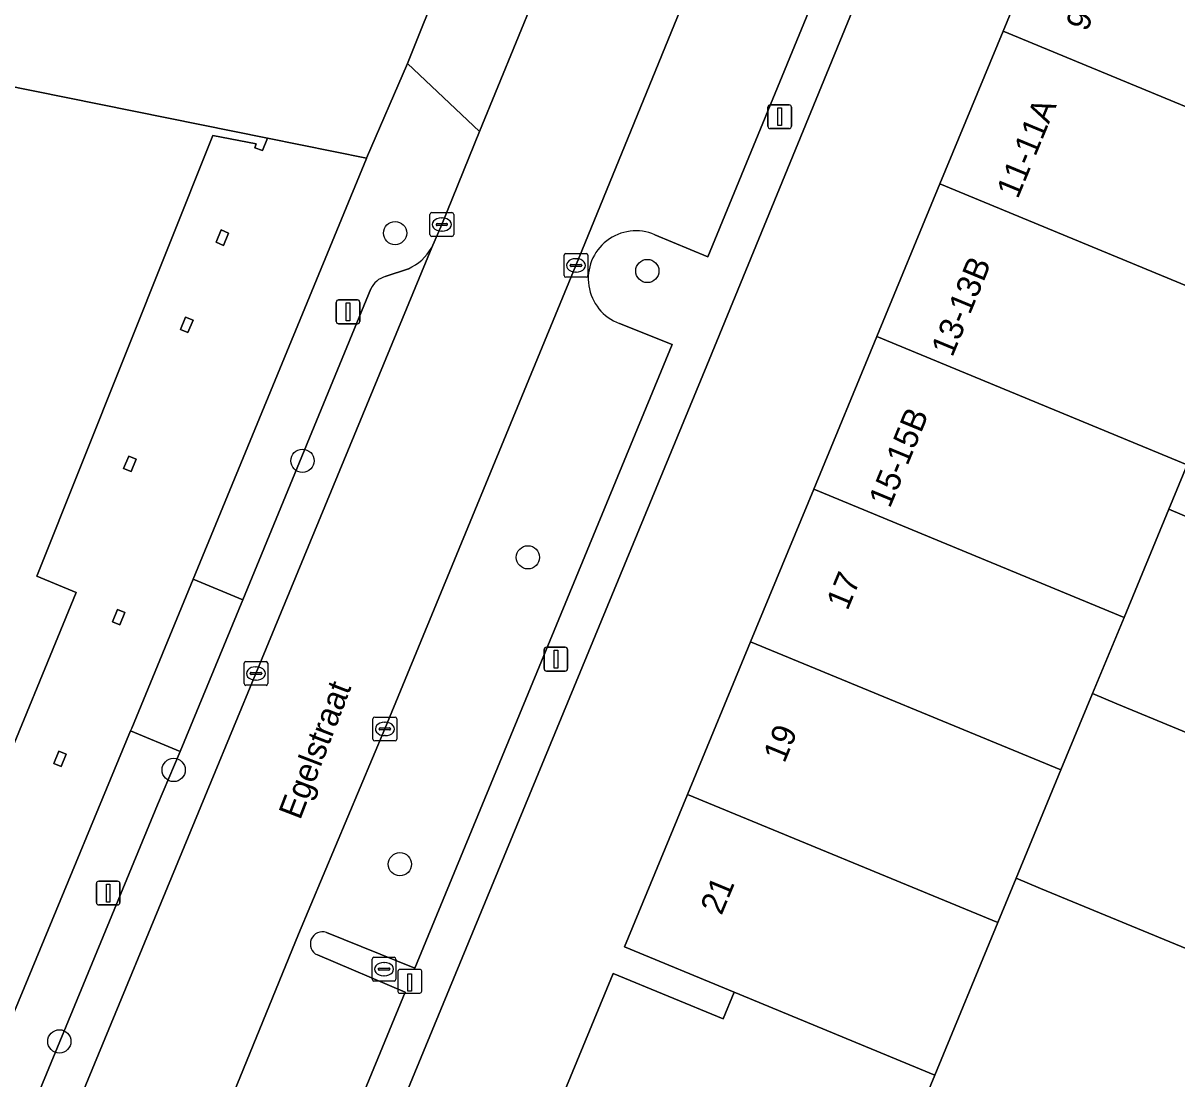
# Model space of a CAD drawing. Extents: x 160023 to 161302, y 384750 to 385707.
# Drawn here: x 160504.96 to 160553.5, y 384937.63 to 384982.05 of the extents above; entities that cross this region are included whole.
import ezdxf

# ---------------------------------------------------------------- set-up
doc = ezdxf.new("R2010")
doc.units = 0
for name, color, linetype in [('IMGEO_Boom', 7, 'Continuous'), ('IMGEO_Brandkraan', 7, 'Continuous'), ('IMGEO_Erf', 7, 'Continuous'), ('IMGEO_Groenvoorziening', 7, 'Continuous'), ('IMGEO_Kolk', 7, 'Continuous'), ('IMGEO_Laadpaal', 7, 'Continuous'), ('IMGEO_Lichtmast', 7, 'Continuous'), ('IMGEO_Openbare_ruimte_label', 7, 'Continuous'), ('IMGEO_Pand', 7, 'Continuous'), ('IMGEO_Pand_nummerreeks', 7, 'Continuous'), ('IMGEO_Parkeervlak_open', 7, 'Continuous'), ('IMGEO_Rijbaan_lokaal_open', 7, 'Continuous'), ('IMGEO_Voetpad_open', 7, 'Continuous')]:
    doc.layers.add(name, color=color, linetype=linetype)

msp = doc.modelspace()

# ---------------------------------------------------------------- linework, layer by layer
at = {"layer": 'IMGEO_Boom'}
for centre in [(160520.609, 384973.212), (160531.22, 384971.617), (160516.714, 384963.634), (160526.198, 384959.571), (160511.296, 384950.627), (160520.814, 384946.661), (160506.488, 384939.209)]:
    msp.add_circle(centre, 0.489, dxfattribs=at)
at = {"layer": 'IMGEO_Brandkraan'}
for p, q in [((160519.646, 384941.822), (160519.646, 384942.674)), ((160519.721, 384942.748), (160520.573, 384942.748)), ((160520.647, 384942.674), (160520.647, 384941.822)), ((160519.905, 384942.242), (160519.905, 384942.254)), ((160520.343, 384942.205), (160519.945, 384942.205)), ((160519.948, 384942.291), (160520.346, 384942.291)), ((160520.134, 384942.528), (160520.159, 384942.528)), ((160520.389, 384942.254), (160520.389, 384942.242)), ((160520.573, 384941.748), (160519.721, 384941.748)), ((160520.157, 384941.968), (160520.132, 384941.968))]:
    msp.add_line(p, q, dxfattribs=at)
for points in [[(160519.646, 384941.822), (160519.646, 384942.674)], [(160519.721, 384942.748), (160520.573, 384942.748)], [(160520.647, 384942.674), (160520.647, 384941.822)], [(160520.573, 384941.748), (160519.721, 384941.748)]]:
    msp.add_lwpolyline(points, dxfattribs=at)
for centre, radius, start, end in [((160519.723, 384942.672), 0.0765, 91.552, 178.448), ((160519.723, 384942.672), 0.0765, 91.552, 178.448), ((160520.571, 384942.672), 0.0765, 1.552, 88.448), ((160520.571, 384942.672), 0.0765, 1.552, 88.448), ((160519.945, 384942.251), 0.0403, 85.8775, 175.7526), ((160519.942, 384942.241), 0.0366, 178.938, 274.7102), ((160520.346, 384942.248), 0.043, 264.8664, 352.4533), ((160520.35, 384942.253), 0.0386, 1.7309, 96.639), ((160519.723, 384941.824), 0.0765, 181.552, 268.448), ((160519.723, 384941.824), 0.0765, 181.552, 268.448), ((160520.571, 384941.824), 0.0765, 271.552, 358.448), ((160520.571, 384941.824), 0.0765, 271.552, 358.448)]:
    msp.add_arc(centre, radius, start, end, dxfattribs=at)
for centre, major_axis, ratio, start_param, end_param in [((160520.133, 384942.248), (-0.387, 0.002), 0.722429, 4.712389, 7.853982), ((160520.158, 384942.248), (-0.39, 0.002), 0.717154, 1.570796, 4.712389)]:
    msp.add_ellipse(centre, major_axis=major_axis, ratio=ratio, start_param=start_param, end_param=end_param, dxfattribs=at)
at = {"layer": 'IMGEO_Erf'}
for points in [[(160560.795, 385034.884), (160559.171, 385029.51), (160557.56, 385025.42), (160561.06, 385023.947), (160558.17, 385016.931), (160554.593, 385018.402), (160547.007, 385000), (160533.821, 384967.876), (160522.539, 384940.554), (160512.105, 384915.262), (160554.587, 384914.151), (160581.47, 384913.473), (160594.508, 384913.145), (160640.573, 384911.984), (160646.505, 384911.834), (160646.546, 384915.051), (160646.87, 384926.579), (160647.41, 384947.939), (160647.874, 384965.311), (160647.911, 384966.699), (160647.992, 384969.715)], [(160492.94, 384982.673), (160496.766, 384981.152), (160497.859, 384980.71), (160498.368, 384980.613), (160515.238, 384977.2), (160519.407, 384976.357), (160521.13, 384980.352), (160523.998, 384987.49), (160529.127, 385000)], [(160524.758, 384929.908), (160529.789, 384942.062), (160534.41, 384940.152), (160534.875, 384941.273), (160530.254, 384943.184), (160532.908, 384949.601), (160535.563, 384956.021), (160538.218, 384962.442), (160540.873, 384968.863), (160543.528, 384975.284), (160546.184, 384981.705), (160548.839, 384988.126)]]:
    msp.add_lwpolyline(points, dxfattribs=at)
at = {"layer": 'IMGEO_Groenvoorziening'}
msp.add_lwpolyline([(160500, 384929.409), (160505.507, 384942.679), (160509.487, 384952.268), (160509.537, 384952.389), (160512.114, 384958.648), (160519.401, 384976.342), (160519.407, 384976.357), (160515.238, 384977.2), (160515.029, 384976.688), (160514.713, 384976.797), (160514.772, 384976.965), (160512.942, 384977.323), (160505.542, 384958.778), (160507.197, 384958.094), (160492.762, 384922.975)], dxfattribs=at)
for points in [[(160513.081, 384972.827), (160513.295, 384973.344), (160513.609, 384973.214), (160513.396, 384972.696)], [(160511.583, 384969.156), (160511.797, 384969.673), (160512.111, 384969.543), (160511.898, 384969.025)], [(160509.189, 384963.311), (160509.404, 384963.829), (160509.718, 384963.699), (160509.505, 384963.181)], [(160508.72, 384956.858), (160508.934, 384957.375), (160509.248, 384957.245), (160509.035, 384956.727)], [(160506.253, 384950.903), (160506.467, 384951.421), (160506.781, 384951.291), (160506.568, 384950.773)]]:
    msp.add_lwpolyline(points, close=True, dxfattribs=at)
at = {"layer": 'IMGEO_Kolk'}
for p, q in [((160522.074, 384973.146), (160522.074, 384973.998)), ((160522.149, 384974.072), (160523.001, 384974.072)), ((160522.376, 384973.615), (160522.774, 384973.615)), ((160522.562, 384973.852), (160522.587, 384973.852)), ((160523.075, 384973.998), (160523.075, 384973.146)), ((160522.333, 384973.566), (160522.333, 384973.578)), ((160522.771, 384973.529), (160522.373, 384973.529)), ((160522.585, 384973.292), (160522.56, 384973.292)), ((160522.817, 384973.578), (160522.817, 384973.566)), ((160523.001, 384973.072), (160522.149, 384973.072)), ((160527.718, 384971.427), (160527.718, 384972.279)), ((160527.793, 384972.353), (160528.645, 384972.353)), ((160528.719, 384972.279), (160528.719, 384971.427)), ((160527.977, 384971.847), (160527.977, 384971.859)), ((160528.415, 384971.81), (160528.017, 384971.81)), ((160528.02, 384971.896), (160528.418, 384971.896)), ((160528.206, 384972.133), (160528.231, 384972.133)), ((160528.461, 384971.859), (160528.461, 384971.847)), ((160528.645, 384971.353), (160527.793, 384971.353)), ((160528.229, 384971.573), (160528.204, 384971.573)), ((160514.332, 384955.187), (160515.184, 384955.187)), ((160514.257, 384954.261), (160514.257, 384955.113)), ((160514.516, 384954.681), (160514.516, 384954.693)), ((160514.559, 384954.73), (160514.957, 384954.73)), ((160514.745, 384954.967), (160514.77, 384954.967)), ((160515, 384954.693), (160515, 384954.681)), ((160515.258, 384955.113), (160515.258, 384954.261)), ((160514.954, 384954.644), (160514.556, 384954.644)), ((160514.768, 384954.407), (160514.743, 384954.407)), ((160515.184, 384954.187), (160514.332, 384954.187)), ((160519.68, 384951.925), (160519.68, 384952.777)), ((160519.755, 384952.851), (160520.607, 384952.851)), ((160520.681, 384952.777), (160520.681, 384951.925)), ((160519.939, 384952.345), (160519.939, 384952.357)), ((160520.377, 384952.308), (160519.979, 384952.308)), ((160519.982, 384952.394), (160520.38, 384952.394)), ((160520.168, 384952.631), (160520.193, 384952.631)), ((160520.423, 384952.357), (160520.423, 384952.345)), ((160520.607, 384951.851), (160519.755, 384951.851)), ((160520.191, 384952.071), (160520.166, 384952.071))]:
    msp.add_line(p, q, dxfattribs=at)
for points in [[(160522.074, 384973.146), (160522.074, 384973.998)], [(160522.149, 384974.072), (160523.001, 384974.072)], [(160523.075, 384973.998), (160523.075, 384973.146)], [(160523.001, 384973.072), (160522.149, 384973.072)], [(160527.718, 384971.427), (160527.718, 384972.279)], [(160527.793, 384972.353), (160528.645, 384972.353)], [(160528.719, 384972.279), (160528.719, 384971.427)], [(160528.645, 384971.353), (160527.793, 384971.353)], [(160514.332, 384955.187), (160515.184, 384955.187)], [(160514.257, 384954.261), (160514.257, 384955.113)], [(160515.258, 384955.113), (160515.258, 384954.261)], [(160515.184, 384954.187), (160514.332, 384954.187)], [(160519.68, 384951.925), (160519.68, 384952.777)], [(160519.755, 384952.851), (160520.607, 384952.851)], [(160520.681, 384952.777), (160520.681, 384951.925)], [(160520.607, 384951.851), (160519.755, 384951.851)]]:
    msp.add_lwpolyline(points, dxfattribs=at)
for centre, radius, start, end in [((160522.151, 384973.996), 0.0765, 91.552, 178.448), ((160522.151, 384973.996), 0.0765, 91.552, 178.448), ((160522.373, 384973.575), 0.0403, 85.8775, 175.7526), ((160522.778, 384973.577), 0.0386, 1.7309, 96.639), ((160522.999, 384973.996), 0.0765, 1.552, 88.448), ((160522.999, 384973.996), 0.0765, 1.552, 88.448), ((160522.151, 384973.148), 0.0765, 181.552, 268.448), ((160522.151, 384973.148), 0.0765, 181.552, 268.448), ((160522.37, 384973.565), 0.0366, 178.938, 274.7102), ((160522.774, 384973.572), 0.043, 264.8664, 352.4533), ((160522.999, 384973.148), 0.0765, 271.552, 358.448), ((160522.999, 384973.148), 0.0765, 271.552, 358.448), ((160527.795, 384972.277), 0.0765, 91.552, 178.448), ((160527.795, 384972.277), 0.0765, 91.552, 178.448), ((160528.643, 384972.277), 0.0765, 1.552, 88.448), ((160528.643, 384972.277), 0.0765, 1.552, 88.448), ((160528.017, 384971.856), 0.0403, 85.8775, 175.7526), ((160528.014, 384971.846), 0.0366, 178.938, 274.7102), ((160528.418, 384971.853), 0.043, 264.8664, 352.4533), ((160528.422, 384971.858), 0.0386, 1.7309, 96.639), ((160527.795, 384971.429), 0.0765, 181.552, 268.448), ((160527.795, 384971.429), 0.0765, 181.552, 268.448), ((160528.643, 384971.429), 0.0765, 271.552, 358.448), ((160528.643, 384971.429), 0.0765, 271.552, 358.448), ((160514.334, 384955.111), 0.0765, 91.552, 178.448), ((160514.334, 384955.111), 0.0765, 91.552, 178.448), ((160515.182, 384955.111), 0.0765, 1.552, 88.448), ((160515.182, 384955.111), 0.0765, 1.552, 88.448), ((160514.556, 384954.69), 0.0403, 85.8775, 175.7526), ((160514.961, 384954.692), 0.0386, 1.7309, 96.639), ((160514.334, 384954.263), 0.0765, 181.552, 268.448), ((160514.334, 384954.263), 0.0765, 181.552, 268.448), ((160514.553, 384954.68), 0.0366, 178.938, 274.7102), ((160514.957, 384954.687), 0.043, 264.8664, 352.4533), ((160515.182, 384954.263), 0.0765, 271.552, 358.448), ((160515.182, 384954.263), 0.0765, 271.552, 358.448), ((160519.757, 384952.775), 0.0765, 91.552, 178.448), ((160519.757, 384952.775), 0.0765, 91.552, 178.448), ((160520.605, 384952.775), 0.0765, 1.552, 88.448), ((160520.605, 384952.775), 0.0765, 1.552, 88.448), ((160519.979, 384952.354), 0.0403, 85.8775, 175.7526), ((160519.976, 384952.344), 0.0366, 178.938, 274.7102), ((160520.38, 384952.351), 0.043, 264.8664, 352.4533), ((160520.384, 384952.356), 0.0386, 1.7309, 96.639), ((160519.757, 384951.927), 0.0765, 181.552, 268.448), ((160519.757, 384951.927), 0.0765, 181.552, 268.448), ((160520.605, 384951.927), 0.0765, 271.552, 358.448), ((160520.605, 384951.927), 0.0765, 271.552, 358.448)]:
    msp.add_arc(centre, radius, start, end, dxfattribs=at)
for centre, major_axis, ratio, start_param, end_param in [((160522.561, 384973.572), (-0.387, 0.002), 0.722429, 4.712389, 7.853982), ((160522.586, 384973.572), (-0.39, 0.002), 0.717154, 1.570796, 4.712389), ((160528.205, 384971.853), (-0.387, 0.002), 0.722429, 4.712389, 7.853982), ((160528.23, 384971.853), (-0.39, 0.002), 0.717154, 1.570796, 4.712389), ((160514.744, 384954.687), (-0.387, 0.002), 0.722429, 4.712389, 7.853982), ((160514.769, 384954.687), (-0.39, 0.002), 0.717154, 1.570796, 4.712389), ((160520.167, 384952.351), (-0.387, 0.002), 0.722429, 4.712389, 7.853982), ((160520.192, 384952.351), (-0.39, 0.002), 0.717154, 1.570796, 4.712389)]:
    msp.add_ellipse(centre, major_axis=major_axis, ratio=ratio, start_param=start_param, end_param=end_param, dxfattribs=at)
at = {"layer": 'IMGEO_Laadpaal'}
for p, q in [((160520.73, 384942.154), (160520.73, 384941.313)), ((160520.73, 384942.154), (160520.73, 384941.313)), ((160521.646, 384942.238), (160520.805, 384942.238)), ((160521.646, 384942.238), (160520.805, 384942.238)), ((160521.73, 384941.322), (160521.73, 384942.163)), ((160521.73, 384941.322), (160521.73, 384942.163)), ((160520.814, 384941.238), (160521.655, 384941.238)), ((160520.814, 384941.238), (160521.655, 384941.238))]:
    msp.add_line(p, q, dxfattribs=at)
msp.add_lwpolyline([(160521.145, 384942.051), (160521.305, 384942.051), (160521.305, 384941.318), (160521.145, 384941.318), (160521.145, 384942.051)], dxfattribs=at)
for centre, start, end in [((160520.808, 384942.16), 92.4484, 184.2845), ((160520.808, 384942.16), 92.4484, 184.2845), ((160521.652, 384942.16), 2.4484, 94.2845), ((160521.652, 384942.16), 2.4484, 94.2845), ((160520.808, 384941.316), 182.4484, 274.2845), ((160520.808, 384941.316), 182.4484, 274.2845), ((160521.652, 384941.316), 272.4484, 4.2845), ((160521.652, 384941.316), 272.4484, 4.2845)]:
    msp.add_arc(centre, 0.0779, start, end, dxfattribs=at)
at = {"layer": 'IMGEO_Lichtmast'}
for p, q in [((160536.293, 384977.707), (160536.293, 384978.507)), ((160536.293, 384978.507), (160536.293, 384977.707)), ((160536.393, 384978.607), (160537.183, 384978.607)), ((160537.183, 384978.607), (160536.393, 384978.607)), ((160537.283, 384978.507), (160537.283, 384977.707)), ((160537.283, 384977.707), (160537.283, 384978.507)), ((160537.183, 384977.607), (160536.393, 384977.607)), ((160536.393, 384977.607), (160537.183, 384977.607)), ((160518.136, 384969.498), (160518.136, 384970.298)), ((160518.136, 384970.298), (160518.136, 384969.498)), ((160518.236, 384970.398), (160519.026, 384970.398)), ((160519.026, 384970.398), (160518.236, 384970.398)), ((160519.126, 384970.298), (160519.126, 384969.498)), ((160519.126, 384969.498), (160519.126, 384970.298)), ((160519.026, 384969.398), (160518.236, 384969.398)), ((160518.236, 384969.398), (160519.026, 384969.398)), ((160526.879, 384954.888), (160526.879, 384955.688)), ((160526.879, 384955.688), (160526.879, 384954.888)), ((160526.979, 384955.788), (160527.769, 384955.788)), ((160527.769, 384955.788), (160526.979, 384955.788)), ((160527.869, 384955.688), (160527.869, 384954.888)), ((160527.869, 384954.888), (160527.869, 384955.688)), ((160527.769, 384954.788), (160526.979, 384954.788)), ((160526.979, 384954.788), (160527.769, 384954.788)), ((160508.046, 384945.047), (160508.046, 384945.847)), ((160508.046, 384945.847), (160508.046, 384945.047)), ((160508.146, 384945.947), (160508.936, 384945.947)), ((160508.936, 384945.947), (160508.146, 384945.947)), ((160509.036, 384945.847), (160509.036, 384945.047)), ((160509.036, 384945.047), (160509.036, 384945.847)), ((160508.936, 384944.947), (160508.146, 384944.947)), ((160508.146, 384944.947), (160508.936, 384944.947))]:
    msp.add_line(p, q, dxfattribs=at)
for points in [[(160536.713, 384978.482), (160536.863, 384978.482), (160536.863, 384977.732), (160536.713, 384977.732), (160536.713, 384978.482)], [(160518.556, 384970.273), (160518.706, 384970.273), (160518.706, 384969.523), (160518.556, 384969.523), (160518.556, 384970.273)], [(160527.299, 384955.663), (160527.449, 384955.663), (160527.449, 384954.913), (160527.299, 384954.913), (160527.299, 384955.663)], [(160508.466, 384945.822), (160508.616, 384945.822), (160508.616, 384945.072), (160508.466, 384945.072), (160508.466, 384945.822)]]:
    msp.add_lwpolyline(points, dxfattribs=at)
for centre, start, end in [((160536.393, 384978.507), 90, 180), ((160536.393, 384978.507), 90, 180), ((160537.183, 384978.507), 0, 90), ((160537.183, 384978.507), 360, 90), ((160536.393, 384977.707), 180, 270), ((160536.393, 384977.707), 180, 270), ((160537.183, 384977.707), 270, 0), ((160537.183, 384977.707), 270, 0), ((160518.236, 384970.298), 90, 180), ((160518.236, 384970.298), 90, 180), ((160519.026, 384970.298), 0, 90), ((160519.026, 384970.298), 360, 90), ((160518.236, 384969.498), 180, 270), ((160518.236, 384969.498), 180, 270), ((160519.026, 384969.498), 270, 0), ((160519.026, 384969.498), 270, 0), ((160526.979, 384955.688), 90, 180), ((160526.979, 384955.688), 90, 180), ((160527.769, 384955.688), 0, 90), ((160527.769, 384955.688), 360, 90), ((160526.979, 384954.888), 180, 270), ((160526.979, 384954.888), 180, 270), ((160527.769, 384954.888), 270, 0), ((160527.769, 384954.888), 270, 0), ((160508.146, 384945.847), 90, 180), ((160508.146, 384945.847), 90, 180), ((160508.936, 384945.847), 0, 90), ((160508.936, 384945.847), 360, 90), ((160508.146, 384945.047), 180, 270), ((160508.146, 384945.047), 180, 270), ((160508.936, 384945.047), 270, 0), ((160508.936, 384945.047), 270, 0)]:
    msp.add_arc(centre, 0.1, start, end, dxfattribs=at)
at = {"layer": 'IMGEO_Pand'}
for points in [[(160561.895, 384982.74), (160548.839, 384988.126), (160546.184, 384981.705), (160559.235, 384976.306), (160559.57, 384977.116)], [(160546.184, 384981.705), (160543.528, 384975.284), (160556.582, 384969.89), (160559.235, 384976.306)], [(160556.582, 384969.89), (160543.528, 384975.284), (160540.873, 384968.863), (160553.927, 384963.468), (160556.361, 384969.354)], [(160513.081, 384972.827), (160513.396, 384972.696), (160513.609, 384973.214), (160513.295, 384973.344)], [(160511.583, 384969.156), (160511.898, 384969.025), (160512.111, 384969.543), (160511.797, 384969.673)], [(160567.513, 384964.749), (160564.523, 384965.984), (160563.001, 384962.298), (160559.491, 384963.747), (160561.013, 384967.433), (160560.674, 384967.573), (160557.388, 384968.93), (160556.361, 384969.354), (160553.927, 384963.468), (160553.152, 384961.593), (160554.179, 384961.169), (160557.807, 384959.671), (160568.259, 384955.355), (160569.979, 384959.515), (160566.024, 384961.151)], [(160553.927, 384963.468), (160540.873, 384968.863), (160538.218, 384962.442), (160551.272, 384957.047), (160553.152, 384961.593)], [(160509.189, 384963.311), (160509.505, 384963.181), (160509.718, 384963.699), (160509.404, 384963.829)], [(160538.218, 384962.442), (160535.563, 384956.021), (160548.617, 384950.626), (160549.945, 384953.838), (160551.272, 384957.047)], [(160553.152, 384961.593), (160551.272, 384957.047), (160549.945, 384953.838), (160550.972, 384953.414), (160554.604, 384951.914), (160556.149, 384955.656), (160559.727, 384954.178), (160558.181, 384950.436), (160561.095, 384949.233), (160562.584, 384952.83), (160566.539, 384951.194), (160568.259, 384955.355), (160557.807, 384959.671), (160554.179, 384961.169)], [(160508.72, 384956.858), (160509.035, 384956.727), (160509.248, 384957.245), (160508.934, 384957.375)], [(160535.563, 384956.021), (160532.908, 384949.601), (160545.962, 384944.206), (160546.733, 384946.07), (160548.617, 384950.626)], [(160561.095, 384949.233), (160558.181, 384950.436), (160554.604, 384951.914), (160550.972, 384953.414), (160549.945, 384953.838), (160548.617, 384950.626), (160546.733, 384946.07), (160547.76, 384945.646), (160561.833, 384939.834), (160563.56, 384943.996), (160559.606, 384945.636)], [(160506.253, 384950.903), (160506.568, 384950.773), (160506.781, 384951.291), (160506.467, 384951.421)], [(160532.908, 384949.601), (160530.254, 384943.184), (160534.875, 384941.273), (160543.308, 384937.786), (160545.962, 384944.206)], [(160561.833, 384939.834), (160547.76, 384945.646), (160546.733, 384946.07), (160545.962, 384944.206), (160543.308, 384937.786), (160539.876, 384929.485), (160540.105, 384929.479), (160541.063, 384929.452), (160546.991, 384929.287), (160553.88, 384929.095), (160557.344, 384928.998), (160558.561, 384931.936), (160554.603, 384933.574), (160556.153, 384937.312), (160560.107, 384935.672)], [(160543.308, 384937.786), (160534.875, 384941.273), (160534.41, 384940.152), (160529.789, 384942.062), (160524.758, 384929.908), (160533.2, 384929.672), (160539.876, 384929.485)]]:
    msp.add_lwpolyline(points, close=True, dxfattribs=at)
msp.add_lwpolyline([(160492.762, 384922.975), (160507.197, 384958.094), (160505.542, 384958.778), (160512.942, 384977.323), (160514.772, 384976.965), (160514.713, 384976.797), (160515.029, 384976.688), (160515.238, 384977.2), (160498.368, 384980.613)], dxfattribs=at)
at = {"layer": 'IMGEO_Parkeervlak_open'}
for points in [[(160548.831, 385022.057), (160544.542, 385011.602), (160539.757, 385000), (160535.452, 384989.562), (160528.218, 384971.853), (160520.181, 384952.352), (160516.55, 384943.713), (160511.645, 384931.696), (160505.736, 384917.273)], [(160531.54, 384973.142), (160533.771, 384972.206), (160545.194, 385000), (160552.71, 385018.286), (160549.962, 385019.416)], [(160512.868, 384950.139), (160514.759, 384954.687), (160522.152, 384972.609)], [(160521.168, 384971.712), (160520.196, 384971.381)], [(160519.595, 384970.867), (160514.201, 384957.786), (160511.57, 384951.408), (160510.623, 384949.157), (160500.633, 384925.006), (160501.282, 384924.755), (160500.656, 384923.191), (160499.989, 384923.451), (160499.391, 384922.005), (160499.596, 384921.203), (160499.911, 384920.29), (160499.98, 384920.029), (160500, 384919.906), (160500.025, 384919.7), (160500.054, 384919.314), (160500.041, 384919.125), (160512.868, 384950.139)], [(160517.73, 384943.793), (160521.445, 384942.289), (160532.26, 384968.519), (160530.044, 384969.412)], [(160508.155, 384917.726), (160510.866, 384916.613), (160521.028, 384941.285), (160517.341, 384942.844)]]:
    msp.add_lwpolyline(points, dxfattribs=at)
for centre, radius, start, end in [((160530.743, 384971.297), 2.01, 66.6305, 249.6608), ((160520.349, 384973.598), 2.056, 293.4609, 331.2428), ((160520.428, 384970.502), 0.909, 104.7661, 156.3108), ((160517.559, 384943.309), 0.513, 70.5376, 244.8844)]:
    msp.add_arc(centre, radius, start, end, dxfattribs=at)
at = {"layer": 'IMGEO_Rijbaan_lokaal_open'}
for points in [[(160551.797, 385051.655), (160551.101, 385048.214), (160549.872, 385042.903), (160548.874, 385038.986), (160548.476, 385037.579), (160547.562, 385034.63), (160545.538, 385029.573), (160539.962, 385015.952), (160533.412, 385000), (160530.116, 384991.974), (160529.988, 384991.672), (160528.789, 384988.774), (160524.165, 384977.478), (160522.576, 384973.572), (160522.152, 384972.609), (160514.759, 384954.687), (160512.868, 384950.139), (160500.041, 384919.125), (160500, 384919.026), (160499.731, 384918.376), (160498.942, 384916.445), (160498.382, 384915.113)], [(160505.736, 384917.273), (160511.645, 384931.696), (160516.55, 384943.713), (160520.181, 384952.352), (160528.218, 384971.853), (160535.452, 384989.562)]]:
    msp.add_lwpolyline(points, dxfattribs=at)
at = {"layer": 'IMGEO_Voetpad_open'}
for points in [[(160517.341, 384942.844), (160521.028, 384941.285), (160510.866, 384916.613), (160512.105, 384915.262), (160522.539, 384940.554), (160533.821, 384967.876), (160547.007, 385000), (160554.593, 385018.402), (160558.17, 385016.931), (160561.06, 385023.947), (160557.56, 385025.42)], [(160549.962, 385019.416), (160552.71, 385018.286), (160545.194, 385000), (160533.771, 384972.206), (160531.54, 384973.142)], [(160522.152, 384972.609), (160522.576, 384973.572), (160524.165, 384977.478), (160521.13, 384980.352), (160519.407, 384976.357), (160519.401, 384976.342), (160512.114, 384958.648), (160514.201, 384957.786), (160519.595, 384970.867)], [(160520.196, 384971.381), (160521.168, 384971.712)], [(160530.044, 384969.412), (160532.26, 384968.519), (160521.445, 384942.289), (160517.73, 384943.793)]]:
    msp.add_lwpolyline(points, dxfattribs=at)
for points in [[(160524.165, 384977.478), (160528.789, 384988.774), (160523.998, 384987.49), (160521.13, 384980.352)], [(160509.537, 384952.389), (160509.487, 384952.268), (160511.57, 384951.408), (160514.201, 384957.786), (160512.114, 384958.648)], [(160510.623, 384949.157), (160511.57, 384951.408), (160509.487, 384952.268), (160505.507, 384942.679), (160500, 384929.409), (160494.024, 384915.009), (160498.942, 384916.445), (160499.731, 384918.376), (160500, 384919.026), (160500.041, 384919.125), (160500.054, 384919.314), (160500.025, 384919.7), (160500, 384919.906), (160499.98, 384920.029), (160499.911, 384920.29), (160499.596, 384921.203), (160499.391, 384922.005), (160499.989, 384923.451), (160499.108, 384923.795), (160499.718, 384925.36), (160500.633, 384925.006)]]:
    msp.add_lwpolyline(points, close=True, dxfattribs=at)
for centre, radius, start, end in [((160530.743, 384971.297), 2.01, 66.6305, 249.6608), ((160520.349, 384973.598), 2.056, 293.4609, 331.2428), ((160520.428, 384970.502), 0.909, 104.7661, 156.3108), ((160517.559, 384943.309), 0.513, 70.5376, 244.8844)]:
    msp.add_arc(centre, radius, start, end, dxfattribs=at)

# ---------------------------------------------------------------- texts
at = {"layer": 'IMGEO_Openbare_ruimte_label'}
msp.add_text('Egelstraat', height=1, rotation=68.9543, dxfattribs=at).set_placement((160516.616, 384948.49))
at = {"layer": 'IMGEO_Pand_nummerreeks'}
for s, p in [('9-9B', (160549.711, 384981.652)), ('11-11A', (160546.801, 384974.615)), ('13-13B', (160544.048, 384967.959)), ('15-15B', (160541.421, 384961.605)), ('17', (160539.641, 384957.299)), ('19', (160536.986, 384950.88)), ('21', (160534.34, 384944.481))]:
    msp.add_text(s, height=1, rotation=67.5345, dxfattribs=at).set_placement(p)

doc.saveas('drawing.dxf')
